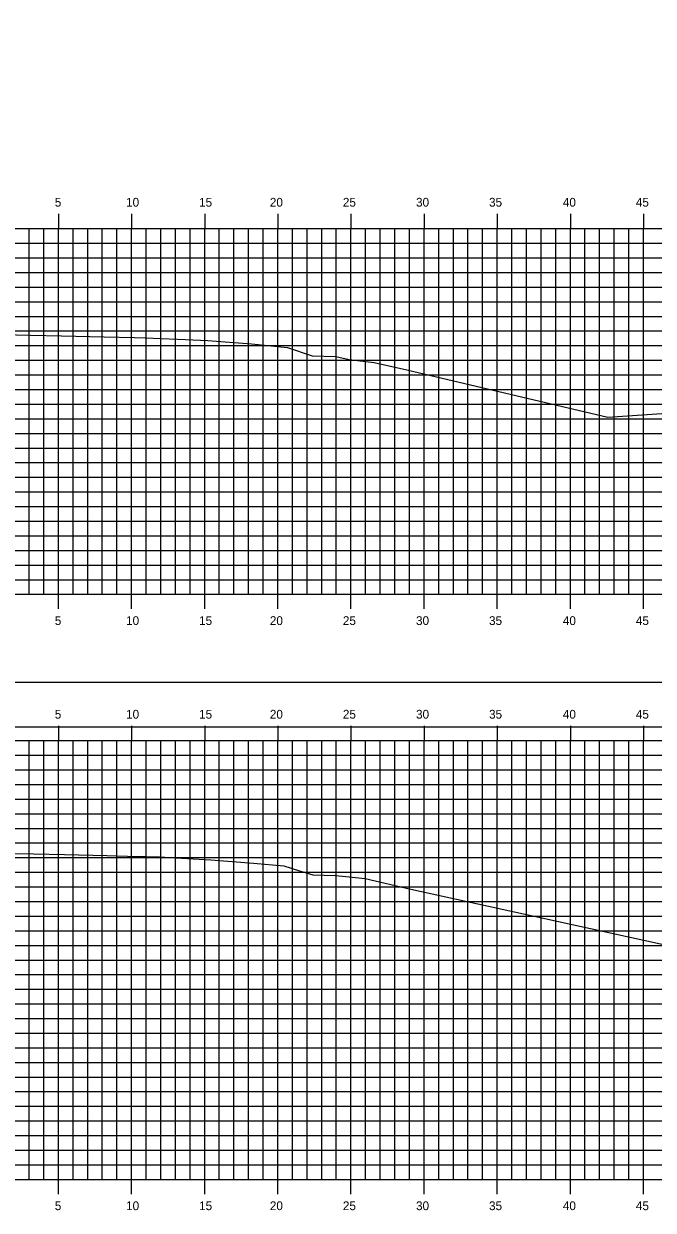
# Model space of a CAD drawing. Extents: x 1168600 to 1177589, y 610178 to 611246.
# Drawn here: x 1171418.2 to 1171461.2, y 610907.5 to 610988.6 of the extents above; entities that cross this region are included whole.
import ezdxf

# ---------------------------------------------------------------- set-up
doc = ezdxf.new("R2010")
doc.units = 0
for name, color, linetype in [('_Construction', 7, 'Continuous'), ('_Station Equation', 7, 'Continuous'), ('H_V ANNOTATION', 7, 'Continuous'), ('MAJOR', 7, 'Continuous'), ('MINOR', 7, 'Continuous')]:
    doc.layers.add(name, color=color, linetype=linetype)

msp = doc.modelspace()

# ---------------------------------------------------------------- linework, layer by layer
at = {"layer": '_Construction'}
for p, q in [((1171340.532, 610943.596), (1171500.532, 610943.596)), ((1171420.532, 610940.598), (1171420.532, 610939.596)), ((1171425.532, 610940.598), (1171425.532, 610939.596)), ((1171430.532, 610940.598), (1171430.532, 610939.596)), ((1171435.532, 610940.598), (1171435.532, 610939.596)), ((1171440.532, 610940.598), (1171440.532, 610939.596)), ((1171445.532, 610940.598), (1171445.532, 610939.596)), ((1171450.532, 610940.598), (1171450.532, 610939.596)), ((1171455.532, 610940.598), (1171455.532, 610939.596)), ((1171460.532, 610940.598), (1171460.532, 610939.596)), ((1171345.532, 610939.596), (1171485.532, 610939.596)), ((1171345.532, 610939.596), (1171485.532, 610939.596)), ((1171418.532, 610909.596), (1171418.532, 610939.596)), ((1171419.532, 610909.596), (1171419.532, 610939.596)), ((1171420.532, 610909.596), (1171420.532, 610939.596)), ((1171421.532, 610909.596), (1171421.532, 610939.596)), ((1171422.532, 610909.596), (1171422.532, 610939.596)), ((1171423.532, 610909.596), (1171423.532, 610939.596)), ((1171424.532, 610909.596), (1171424.532, 610939.596)), ((1171425.532, 610909.596), (1171425.532, 610939.596)), ((1171426.532, 610909.596), (1171426.532, 610939.596)), ((1171427.532, 610909.596), (1171427.532, 610939.596)), ((1171428.532, 610909.596), (1171428.532, 610939.596)), ((1171429.532, 610909.596), (1171429.532, 610939.596)), ((1171430.532, 610909.596), (1171430.532, 610939.596)), ((1171431.532, 610909.596), (1171431.532, 610939.596)), ((1171432.532, 610909.596), (1171432.532, 610939.596)), ((1171433.532, 610909.596), (1171433.532, 610939.596)), ((1171434.532, 610909.596), (1171434.532, 610939.596)), ((1171435.532, 610909.596), (1171435.532, 610939.596)), ((1171436.532, 610909.596), (1171436.532, 610939.596)), ((1171437.532, 610909.596), (1171437.532, 610939.596)), ((1171438.532, 610909.596), (1171438.532, 610939.596)), ((1171439.532, 610909.596), (1171439.532, 610939.596)), ((1171440.532, 610909.596), (1171440.532, 610939.596)), ((1171441.532, 610909.596), (1171441.532, 610939.596)), ((1171442.532, 610909.596), (1171442.532, 610939.596)), ((1171443.532, 610909.596), (1171443.532, 610939.596)), ((1171444.532, 610909.596), (1171444.532, 610939.596)), ((1171445.532, 610909.596), (1171445.532, 610939.596)), ((1171446.532, 610909.596), (1171446.532, 610939.596)), ((1171447.532, 610909.596), (1171447.532, 610939.596)), ((1171448.532, 610909.596), (1171448.532, 610939.596)), ((1171449.532, 610909.596), (1171449.532, 610939.596)), ((1171450.532, 610909.596), (1171450.532, 610939.596)), ((1171451.532, 610909.596), (1171451.532, 610939.596)), ((1171452.532, 610909.596), (1171452.532, 610939.596)), ((1171453.532, 610909.596), (1171453.532, 610939.596)), ((1171454.532, 610909.596), (1171454.532, 610939.596)), ((1171455.532, 610909.596), (1171455.532, 610939.596)), ((1171456.532, 610909.596), (1171456.532, 610939.596)), ((1171457.532, 610909.596), (1171457.532, 610939.596)), ((1171458.532, 610909.596), (1171458.532, 610939.596)), ((1171459.532, 610909.596), (1171459.532, 610939.596)), ((1171460.532, 610909.596), (1171460.532, 610939.596)), ((1171345.532, 610938.596), (1171485.532, 610938.596)), ((1171345.532, 610937.596), (1171485.532, 610937.596)), ((1171345.532, 610936.596), (1171485.532, 610936.596)), ((1171345.532, 610935.596), (1171485.532, 610935.596)), ((1171345.532, 610934.596), (1171485.532, 610934.596)), ((1171345.532, 610933.596), (1171485.532, 610933.596)), ((1171345.532, 610932.596), (1171485.532, 610932.596)), ((1171345.532, 610931.596), (1171485.532, 610931.596)), ((1171345.532, 610930.596), (1171485.532, 610930.596)), ((1171345.532, 610929.596), (1171485.532, 610929.596)), ((1171345.532, 610928.596), (1171485.532, 610928.596)), ((1171345.532, 610927.596), (1171485.532, 610927.596)), ((1171345.532, 610926.596), (1171485.532, 610926.596)), ((1171345.532, 610925.596), (1171485.532, 610925.596)), ((1171345.532, 610924.596), (1171485.532, 610924.596)), ((1171345.532, 610923.596), (1171485.532, 610923.596)), ((1171345.532, 610922.596), (1171485.532, 610922.596)), ((1171345.532, 610921.596), (1171485.532, 610921.596)), ((1171345.532, 610920.596), (1171485.532, 610920.596)), ((1171345.532, 610919.596), (1171485.532, 610919.596)), ((1171345.532, 610918.596), (1171485.532, 610918.596)), ((1171345.532, 610917.596), (1171485.532, 610917.596)), ((1171345.532, 610916.596), (1171485.532, 610916.596)), ((1171345.532, 610915.596), (1171485.532, 610915.596)), ((1171345.532, 610914.596), (1171485.532, 610914.596)), ((1171345.532, 610913.596), (1171485.532, 610913.596)), ((1171345.532, 610912.596), (1171485.532, 610912.596)), ((1171345.532, 610911.596), (1171485.532, 610911.596)), ((1171345.532, 610910.596), (1171485.532, 610910.596)), ((1171345.532, 610909.596), (1171485.532, 610909.596)), ((1171345.532, 610909.596), (1171485.532, 610909.596)), ((1171420.532, 610908.594), (1171420.532, 610909.596)), ((1171425.532, 610908.594), (1171425.532, 610909.596)), ((1171430.532, 610908.594), (1171430.532, 610909.596)), ((1171435.532, 610908.594), (1171435.532, 610909.596)), ((1171440.532, 610908.594), (1171440.532, 610909.596)), ((1171445.532, 610908.594), (1171445.532, 610909.596)), ((1171450.532, 610908.594), (1171450.532, 610909.596)), ((1171455.532, 610908.594), (1171455.532, 610909.596)), ((1171460.532, 610908.594), (1171460.532, 610909.596))]:
    msp.add_line(p, q, dxfattribs=at)
msp.add_lwpolyline([(1171332.439, 610940.537), (1171502.439, 610940.537), (1171502.439, 611050.537), (1171332.439, 611050.537)], close=True, dxfattribs=at)
msp.add_lwpolyline([(1171415.954, 610931.906), (1171418.826, 610931.849), (1171420.954, 610931.808), (1171423.837, 610931.734), (1171425.954, 610931.679), (1171426.553, 610931.667), (1171427.44, 610931.649), (1171428.947, 610931.562), (1171430.954, 610931.446), (1171433.863, 610931.211), (1171435.954, 610931.043), (1171437.007, 610930.691), (1171437.932, 610930.408), (1171439.474, 610930.368), (1171440.187, 610930.306), (1171441.502, 610930.177), (1171444.634, 610929.441), (1171467.009, 610924.541), (1171470.647, 610924.778), (1171485.532, 610926.359)], dxfattribs=at)
at = {"layer": '_Station Equation'}
for points in [[(1171415.743, 610967.371), (1171418.627, 610967.311), (1171420.743, 610967.266), (1171423.66, 610967.195), (1171425.743, 610967.144), (1171426.465, 610967.128), (1171427.001, 610967.116), (1171429.228, 610967.015), (1171430.744, 610966.947), (1171433.728, 610966.723), (1171436.201, 610966.473), (1171437.89, 610965.909), (1171439.496, 610965.857), (1171440.417, 610965.644), (1171442.11, 610965.448), (1171444.356, 610964.945), (1171458.092, 610961.714), (1171479.261, 610963.146), (1171484.07, 610963.262)], [(1171415.743, 610967.371), (1171418.628, 610967.311), (1171420.743, 610967.266), (1171423.661, 610967.195), (1171425.743, 610967.144), (1171426.466, 610967.128), (1171427.001, 610967.116), (1171429.229, 610967.015), (1171430.744, 610966.947), (1171433.729, 610966.723), (1171436.201, 610966.473), (1171437.89, 610965.909), (1171439.497, 610965.857), (1171440.418, 610965.644), (1171442.11, 610965.448), (1171444.356, 610964.945), (1171458.092, 610961.714), (1171479.262, 610963.146), (1171484.07, 610963.262)], [(1171415.954, 610931.906), (1171418.827, 610931.849), (1171420.954, 610931.808), (1171423.838, 610931.734), (1171425.954, 610931.679), (1171426.553, 610931.667), (1171427.44, 610931.649), (1171428.947, 610931.562), (1171430.954, 610931.446), (1171433.864, 610931.211), (1171435.954, 610931.043), (1171437.007, 610930.69), (1171437.932, 610930.408), (1171439.475, 610930.368), (1171440.188, 610930.306), (1171441.502, 610930.177), (1171444.634, 610929.441), (1171467.009, 610924.541), (1171470.647, 610924.778), (1171485.532, 610926.359)]]:
    msp.add_lwpolyline(points, dxfattribs=at)
at = {"layer": 'MAJOR'}
for p, q in [((1171420.532, 610975.598), (1171420.532, 610974.596)), ((1171425.532, 610975.598), (1171425.532, 610974.596)), ((1171430.532, 610975.598), (1171430.532, 610974.596)), ((1171435.532, 610975.598), (1171435.532, 610974.596)), ((1171440.532, 610975.598), (1171440.532, 610974.596)), ((1171445.532, 610975.598), (1171445.532, 610974.596)), ((1171450.532, 610975.598), (1171450.532, 610974.596)), ((1171455.532, 610975.598), (1171455.532, 610974.596)), ((1171460.532, 610975.598), (1171460.532, 610974.596)), ((1171345.532, 610974.596), (1171485.532, 610974.596)), ((1171345.532, 610974.596), (1171485.532, 610974.596)), ((1171420.532, 610949.596), (1171420.532, 610974.596)), ((1171425.532, 610949.596), (1171425.532, 610974.596)), ((1171430.532, 610949.596), (1171430.532, 610974.596)), ((1171435.532, 610949.596), (1171435.532, 610974.596)), ((1171440.532, 610949.596), (1171440.532, 610974.596)), ((1171445.532, 610949.596), (1171445.532, 610974.596)), ((1171450.532, 610949.596), (1171450.532, 610974.596)), ((1171455.532, 610949.596), (1171455.532, 610974.596)), ((1171460.532, 610949.596), (1171460.532, 610974.596)), ((1171345.532, 610969.596), (1171485.532, 610969.596)), ((1171345.532, 610964.596), (1171485.532, 610964.596)), ((1171345.532, 610959.596), (1171485.532, 610959.596)), ((1171345.532, 610954.596), (1171485.532, 610954.596)), ((1171345.532, 610949.596), (1171485.532, 610949.596)), ((1171345.532, 610949.596), (1171485.532, 610949.596)), ((1171420.532, 610948.594), (1171420.532, 610949.596)), ((1171425.532, 610948.594), (1171425.532, 610949.596)), ((1171430.532, 610948.594), (1171430.532, 610949.596)), ((1171435.532, 610948.594), (1171435.532, 610949.596)), ((1171440.532, 610948.594), (1171440.532, 610949.596)), ((1171445.532, 610948.594), (1171445.532, 610949.596)), ((1171450.532, 610948.594), (1171450.532, 610949.596)), ((1171455.532, 610948.594), (1171455.532, 610949.596)), ((1171460.532, 610948.594), (1171460.532, 610949.596))]:
    msp.add_line(p, q, dxfattribs=at)
at = {"layer": 'MINOR'}
for p, q in [((1171418.532, 610949.596), (1171418.532, 610974.596)), ((1171419.532, 610949.596), (1171419.532, 610974.596)), ((1171421.532, 610949.596), (1171421.532, 610974.596)), ((1171422.532, 610949.596), (1171422.532, 610974.596)), ((1171423.532, 610949.596), (1171423.532, 610974.596)), ((1171424.532, 610949.596), (1171424.532, 610974.596)), ((1171426.532, 610949.596), (1171426.532, 610974.596)), ((1171427.532, 610949.596), (1171427.532, 610974.596)), ((1171428.532, 610949.596), (1171428.532, 610974.596)), ((1171429.532, 610949.596), (1171429.532, 610974.596)), ((1171431.532, 610949.596), (1171431.532, 610974.596)), ((1171432.532, 610949.596), (1171432.532, 610974.596)), ((1171433.532, 610949.596), (1171433.532, 610974.596)), ((1171434.532, 610949.596), (1171434.532, 610974.596)), ((1171436.532, 610949.596), (1171436.532, 610974.596)), ((1171437.532, 610949.596), (1171437.532, 610974.596)), ((1171438.532, 610949.596), (1171438.532, 610974.596)), ((1171439.532, 610949.596), (1171439.532, 610974.596)), ((1171441.532, 610949.596), (1171441.532, 610974.596)), ((1171442.532, 610949.596), (1171442.532, 610974.596)), ((1171443.532, 610949.596), (1171443.532, 610974.596)), ((1171444.532, 610949.596), (1171444.532, 610974.596)), ((1171446.532, 610949.596), (1171446.532, 610974.596)), ((1171447.532, 610949.596), (1171447.532, 610974.596)), ((1171448.532, 610949.596), (1171448.532, 610974.596)), ((1171449.532, 610949.596), (1171449.532, 610974.596)), ((1171451.532, 610949.596), (1171451.532, 610974.596)), ((1171452.532, 610949.596), (1171452.532, 610974.596)), ((1171453.532, 610949.596), (1171453.532, 610974.596)), ((1171454.532, 610949.596), (1171454.532, 610974.596)), ((1171456.532, 610949.596), (1171456.532, 610974.596)), ((1171457.532, 610949.596), (1171457.532, 610974.596)), ((1171458.532, 610949.596), (1171458.532, 610974.596)), ((1171459.532, 610949.596), (1171459.532, 610974.596)), ((1171345.532, 610973.596), (1171485.532, 610973.596)), ((1171345.532, 610972.596), (1171485.532, 610972.596)), ((1171345.532, 610971.596), (1171485.532, 610971.596)), ((1171345.532, 610970.596), (1171485.532, 610970.596)), ((1171345.532, 610968.596), (1171485.532, 610968.596)), ((1171345.532, 610967.596), (1171485.532, 610967.596)), ((1171345.532, 610966.596), (1171485.532, 610966.596)), ((1171345.532, 610965.596), (1171485.532, 610965.596)), ((1171345.532, 610963.596), (1171485.532, 610963.596)), ((1171345.532, 610962.596), (1171485.532, 610962.596)), ((1171345.532, 610961.596), (1171485.532, 610961.596)), ((1171345.532, 610960.596), (1171485.532, 610960.596)), ((1171345.532, 610958.596), (1171485.532, 610958.596)), ((1171345.532, 610957.596), (1171485.532, 610957.596)), ((1171345.532, 610956.596), (1171485.532, 610956.596)), ((1171345.532, 610955.596), (1171485.532, 610955.596)), ((1171345.532, 610953.596), (1171485.532, 610953.596)), ((1171345.532, 610952.596), (1171485.532, 610952.596)), ((1171345.532, 610951.596), (1171485.532, 610951.596)), ((1171345.532, 610950.596), (1171485.532, 610950.596))]:
    msp.add_line(p, q, dxfattribs=at)

# ---------------------------------------------------------------- texts
at = {"layer": '_Construction'}
for s, p in [('5', (1171420.283, 610941.096)), ('10', (1171425.157, 610941.096)), ('15', (1171430.149, 610941.096)), ('20', (1171434.986, 610941.096)), ('25', (1171439.978, 610941.096)), ('30', (1171444.981, 610941.096)), ('35', (1171449.973, 610941.096)), ('40', (1171455.018, 610941.096)), ('45', (1171460.01, 610941.096)), ('5', (1171420.283, 610907.496)), ('10', (1171425.157, 610907.496)), ('15', (1171430.149, 610907.496)), ('20', (1171434.986, 610907.496)), ('25', (1171439.978, 610907.496)), ('30', (1171444.981, 610907.496)), ('35', (1171449.973, 610907.496)), ('40', (1171455.018, 610907.496)), ('45', (1171460.01, 610907.496))]:
    msp.add_text(s, height=0.6, dxfattribs=at).set_placement(p)
at = {"layer": 'H_V ANNOTATION'}
for s, p in [('5', (1171420.283, 610976.096)), ('10', (1171425.157, 610976.096)), ('15', (1171430.149, 610976.096)), ('20', (1171434.986, 610976.096)), ('25', (1171439.978, 610976.096)), ('30', (1171444.981, 610976.096)), ('35', (1171449.973, 610976.096)), ('40', (1171455.018, 610976.096)), ('45', (1171460.01, 610976.096)), ('5', (1171420.283, 610947.496)), ('10', (1171425.157, 610947.496)), ('15', (1171430.149, 610947.496)), ('20', (1171434.986, 610947.496)), ('25', (1171439.978, 610947.496)), ('30', (1171444.981, 610947.496)), ('35', (1171449.973, 610947.496)), ('40', (1171455.018, 610947.496)), ('45', (1171460.01, 610947.496))]:
    msp.add_text(s, height=0.6, dxfattribs=at).set_placement(p)

doc.saveas('drawing.dxf')
